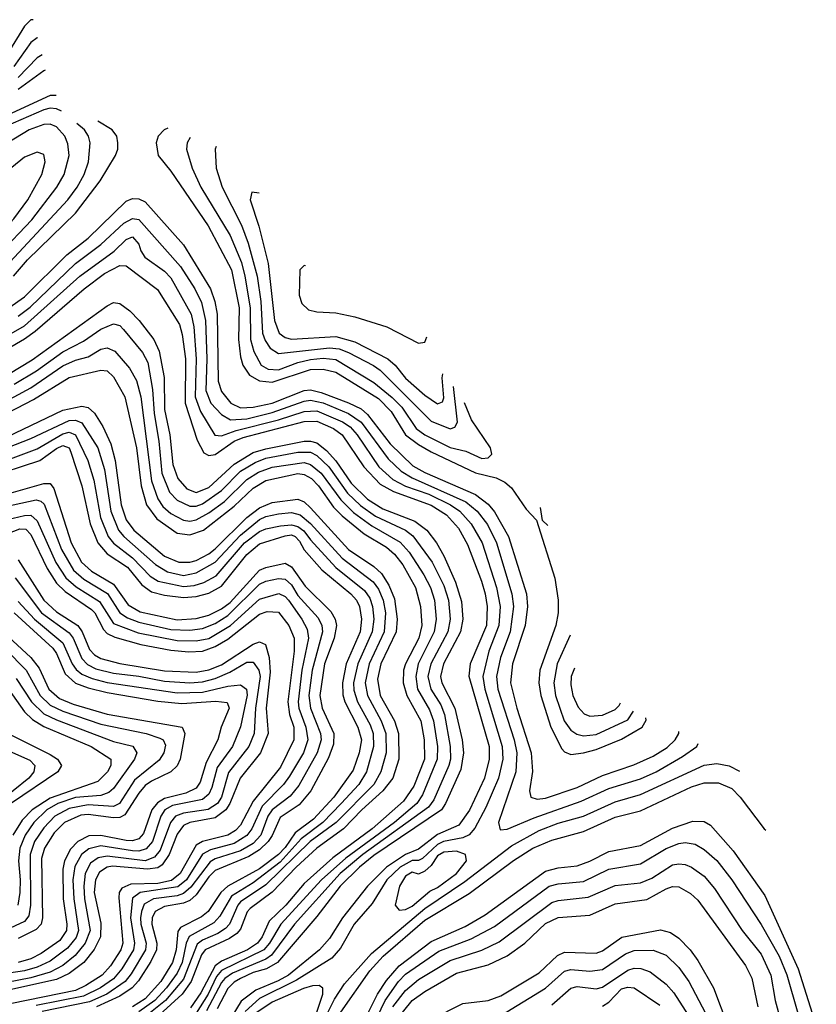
# Model space of a CAD drawing. Header units: inches. Extents: x 501365 to 657855, y 482276 to 547543.
# Tile 549 of 656: x 583714 to 586223, y 542778 to 545877. Entities that reach past the tile are written whole.
import ezdxf

# ---------------------------------------------------------------- set-up
doc = ezdxf.new("R2010")
doc.units = ezdxf.units.IN
doc.header["$MEASUREMENT"] = 0
doc.layers.add('A5584', color=7, linetype='Continuous')

msp = doc.modelspace()

# ---------------------------------------------------------------- linework, layer by layer
at = {"layer": 'A5584', "color": 5}
for points, elevation in [([(583756.5, 545877.1), (583750, 545876.6), (583730, 545856.3), (583673.6, 545766.4)], 4920), ([(583770.6, 545820.3), (583770, 545820.2), (583750, 545805.4), (583696.1, 545730)], 4940), ([(583785.2, 545766.3), (583770, 545757.5), (583710, 545694.7)], 4960), ([(583794.8, 545718), (583790, 545716.3), (583710, 545656.9)], 4980), ([(583810, 545638.3), (583690, 545582.5)], 5020), ([(583829.4, 545638), (583810, 545638.3)], 5020), ([(583810, 545598.3), (583790, 545593.5), (583644.8, 545530)], 5040), ([(583846.2, 545588.7), (583830, 545596.7), (583810, 545598.3)], 5040), ([(583670, 545099.7), (583865.7, 545310), (583895.8, 545350), (583917.2, 545390), (583930.9, 545430), (583936.6, 545490), (583931.1, 545510), (583919, 545530), (583893.9, 545550.7)], 5040), ([(583694.5, 545070), (583738.6, 545121.4), (583890, 545267.7), (583967.9, 545370), (584016.1, 545450), (584023.2, 545470), (584023.6, 545490), (584020.5, 545510), (584005.9, 545530), (583960.2, 545557.7)], 5020), ([(584181.3, 545535.5), (584169.6, 545530), (584150.1, 545510), (584144.7, 545490), (584150.7, 545450), (584190, 545400.4), (584308.2, 545228.2), (584381.5, 545090), (584405.8, 544970), (584404, 544870), (584410, 544816.1), (584417.1, 544790), (584438.6, 544758.6), (584470, 544740.8), (584510, 544736.3), (584630, 544776), (584670, 544777.5), (584710, 544768.2), (584844.7, 544684.7), (584884.3, 544644.3), (584930, 544570.3), (584970, 544540.1), (585010, 544516.7), (585150, 544450.7), (585215.5, 544435.5), (585241.9, 544421.9), (585263.1, 544403.1), (585310, 544336.6), (585342.3, 544302.3), (585399.4, 544119.4), (585410.1, 544050), (585409.8, 544010), (585402.9, 543970), (585352.2, 543830), (585349.8, 543790.2), (585355.2, 543750), (585386.8, 543650), (585422.2, 543582.2), (585430, 543572.8), (585450, 543564.2), (585490, 543569.3), (585530, 543580.5), (585610, 543613), (585675.2, 543650), (585687.2, 543672.8), (585686.8, 543679.2)], 5020), ([(584251.2, 545505.9), (584241.4, 545490), (584240.3, 545470), (584258, 545410), (584285.1, 545350), (584377.7, 545197.7), (584412.5, 545112.5), (584423.9, 545070), (584440.3, 544970), (584441.5, 544870), (584452.3, 544832.3), (584474.7, 544790), (584497.5, 544777.5), (584530, 544774.9), (584590, 544797.9), (584630, 544807.5), (584670, 544812.2), (584710, 544807.6), (584830, 544735), (584887.8, 544687.8), (584918, 544658), (584963.5, 544590), (584990, 544570.9), (585070, 544530.6), (585119.2, 544519.2), (585170, 544496.2), (585190, 544498.5), (585201, 544510), (585196.7, 544530), (585137.2, 544617.2), (585114.9, 544670.9)], 5040), ([(584332.9, 545478), (584330.1, 545469.9), (584333.4, 545410), (584351.9, 545350), (584413.5, 545230), (584433.8, 545173.8), (584462.1, 545070), (584473.6, 544990), (584479.2, 544890), (584487.5, 544867.5), (584503.6, 544843.6), (584530, 544826.8), (584690, 544844.4), (584720.7, 544840.7), (584749.9, 544830.1), (584829, 544789), (584850, 544773.6), (585010, 544613.9), (585070, 544589.7), (585085.1, 544594.9), (585093, 544610), (585080.9, 544723)], 5060), ([(583630, 544935.7), (583730, 545004.3), (583863.1, 545136.9), (583930.3, 545189.8), (584050, 545306.3), (584070, 545313.8), (584090, 545313.3), (584110, 545304), (584230, 545168), (584315.3, 545030), (584329.4, 544990), (584336.3, 544950), (584339, 544739), (584350, 544707.2), (584379.7, 544670), (584410, 544655), (584450, 544657.6), (584510, 544669.9), (584610, 544710), (584630, 544712), (584664.1, 544704.1), (584750, 544671.4), (584790, 544652), (584810, 544634.8), (584881.6, 544541.6), (584953.1, 544473.1), (584990, 544452.2), (585150, 544382.3), (585190, 544352.2), (585210, 544328.6), (585253.6, 544250), (585310.5, 544070), (585313.3, 544030), (585306.1, 543970), (585266, 543850), (585259.7, 543790), (585279.7, 543710), (585325.7, 543570), (585329.3, 543510.7), (585320.1, 543450), (585324.4, 543430), (585343.9, 543423.9), (585370, 543426.4), (585470, 543460.2), (585550, 543497.9), (585648.1, 543531.9), (585710, 543559.2), (585753.4, 543586.6), (585778.7, 543610), (585790.5, 543630), (585790.1, 543636.4)], 4980), ([(584445.6, 545334.4), (584440.5, 545310), (584467.6, 545227.6), (584496.7, 545110), (584517.2, 544930), (584531.2, 544890), (584550, 544876.3), (584570, 544871.9), (584710, 544879.5), (584770, 544863.6), (584873.8, 544810), (584896.6, 544790), (584930, 544748.3), (584990, 544695.8), (585030, 544667.9), (585046.2, 544673.9), (585050, 544687.3), (585044.7, 544750), (585047.5, 544762.9)], 5080), ([(584469.1, 545331), (584445.6, 545334.4)], 5080), ([(583710, 544943.5), (583747.6, 544972.4), (583889.9, 545110), (583969.6, 545170), (584042.9, 545237.1), (584070, 545251.2), (584090, 545248.7), (584220.6, 545100.6), (584265.6, 545030), (584286.9, 544986.9), (584300, 544930), (584304, 544810), (584300.8, 544710), (584316.4, 544670), (584350, 544634.4), (584378, 544618), (584430, 544620.6), (584510, 544640.3), (584610, 544676.5), (584630, 544679.6), (584670, 544670.7), (584750, 544637.7), (584789.9, 544609.9), (584875, 544495), (584916.2, 544456.2), (584950, 544434.7), (585119.4, 544359.4), (585155.6, 544330), (585187.9, 544287.9), (585216, 544230), (585263.9, 544070), (585269.4, 544030), (585259.3, 543950), (585229, 543870), (585216.2, 543810), (585220.3, 543770), (585271.8, 543610), (585280.4, 543570), (585276.6, 543510), (585222.9, 543350), (585227.7, 543327.7), (585250, 543329.3), (585334.7, 543365.3), (585482.5, 543417.5), (585570, 543457.6), (585670, 543487.3), (585718.6, 543510), (585802.1, 543557.9), (585847.3, 543590), (585851.3, 543598.5)], 4960), ([(583562, 544818), (583730, 544913.4), (583903.8, 545070), (584011.9, 545148.1), (584050, 545185.6), (584070, 545193.7), (584090, 545171), (584096, 545150), (584108.5, 545130), (584170, 545085.5), (584190, 545065.1), (584254.3, 544950), (584263.4, 544910), (584270.7, 544810), (584266.6, 544690), (584283.9, 544643.9), (584329.2, 544569.2), (584350, 544567.3), (584396, 544584), (584530, 544617.5), (584610, 544643.7), (584650, 544646.3), (584731.1, 544611.1), (584755.2, 544595.2), (584777.6, 544570), (584845.2, 544470), (584889.4, 544430), (584929.3, 544409.3), (585003.5, 544383.5), (585071.3, 544350), (585100.3, 544330), (585136.7, 544290), (585170.5, 544230), (585216.1, 544090), (585227.4, 544030), (585223.6, 543970), (585192, 543890), (585172.7, 543810), (585179, 543770), (585234.3, 543590), (585235.8, 543550), (585222, 543490), (585183, 543397), (585147.5, 543332.5), (585130, 543311.9), (585110, 543302.1), (585049, 543290), (585030, 543281), (584982.8, 543237.2), (584970, 543230.5), (584950, 543230.5), (584912.5, 543210), (584870.7, 543170), (584824.3, 543095.7), (584768.3, 543030), (584725, 542955), (584697.1, 542922.9), (584586.2, 542853.8), (584470, 542796.2), (584424.8, 542755.2)], 4940), ([(583586.4, 544790), (583730, 544872.8), (583763.4, 544896.6), (583917.7, 545030), (583982, 545078), (584030, 545103.6), (584050, 545102.6), (584148.1, 545028.1), (584218.1, 544918.1), (584226.6, 544886.6), (584236.2, 544810), (584235.9, 544670), (584273.2, 544553.2), (584294.1, 544514.1), (584310, 544505.8), (584330, 544508.4), (584389.9, 544550), (584418, 544562), (584610, 544612.5), (584650, 544613.8), (584703.1, 544590), (584730.5, 544570), (584798, 544470), (584850, 544415.5), (584891.6, 544391.6), (585010, 544349.5), (585058.4, 544318.4), (585096.4, 544276.4), (585124.9, 544224.9), (585168.4, 544110), (585180.7, 544070), (585186.7, 544030), (585184.2, 543970), (585133, 543850), (585129, 543811), (585192.5, 543590), (585192.6, 543550), (585177.8, 543490), (585130.9, 543389.1), (585097.9, 543342.1), (585030, 543313), (584970, 543266.7), (584930, 543249.2), (584869.4, 543210), (584810, 543150), (584731, 543050), (584690, 542985.4), (584658.4, 542950), (584560.5, 542870), (584528.4, 542851.6), (584457.8, 542822.2), (584412.1, 542787.9), (584365, 542710)], 4920), ([(584610, 545103.6), (584596.4, 545090), (584595, 545010), (584603.4, 544983.4), (584623.6, 544963.6), (584650, 544957.4), (584710, 544954.6), (584770, 544941.4), (584870.2, 544910.2), (584970, 544858.6), (584990, 544862.4), (584997.2, 544878.4)], 5120), ([(584614.2, 545102.8), (584610, 545103.6)], 5120), ([(583678.7, 544761.3), (583754, 544806), (583990, 544976), (584010, 544987.1), (584030, 544984.2), (584061, 544961), (584090.4, 544930.4), (584136.6, 544870), (584154.1, 544834.1), (584169.6, 544750.4), (584170.6, 544650.6), (584186.8, 544570), (584196.6, 544476.6), (584212.9, 544432.9), (584240.8, 544400.8), (584270, 544389.2), (584310, 544404.6), (584390, 544477.6), (584450, 544514.6), (584490, 544526.7), (584610, 544550.7), (584630, 544551), (584650, 544545.1), (584680.9, 544520.9), (584710, 544488.4), (584758.2, 544418.2), (584810, 544368.4), (584857.9, 544337.9), (584958.5, 544298.5), (584996.5, 544270), (585027.2, 544230), (585050, 544189.2), (585087.2, 544107.2), (585106.3, 544046.3), (585109.8, 543990), (585103.2, 543950), (585049.5, 543850), (585039.6, 543810), (585043.4, 543790), (585084.5, 543710), (585107.8, 543610), (585112.5, 543570), (585103.4, 543516.6), (585055.4, 543410), (585042.4, 543390), (584830, 543246), (584784.6, 543210), (584724.1, 543150), (584650, 543054.6), (584526.8, 542910), (584491.4, 542890), (584450, 542878.2), (584410, 542859.7), (584390, 542848.1), (584370, 542828.2), (584336.1, 542763.9)], 4880), ([(583697, 544730), (583767.9, 544772.1), (583850, 544831.8), (583915.1, 544864.9), (583970, 544903.2), (584010, 544919.9), (584030, 544914.1), (584041.9, 544901.9), (584101.7, 544830), (584118.3, 544798.3), (584133.2, 544713.2), (584137.6, 544637.6), (584153.1, 544550), (584162.3, 544450), (584186.3, 544390), (584210, 544364.3), (584250, 544345.6), (584270, 544345.8), (584290, 544353), (584350, 544395), (584410, 544455.6), (584456.2, 544483.8), (584490, 544496.6), (584590, 544515.7), (584630, 544516), (584650, 544505.4), (584688.2, 544470), (584746.9, 544386.9), (584787.7, 544347.7), (584834.5, 544314.5), (584930, 544270.7), (584952.8, 544252.8), (585013.1, 544170), (585050, 544096.4), (585064.5, 544050), (585069.8, 543990), (585063, 543950), (585009.8, 543850), (585000.2, 543810), (585008.8, 543770), (585040.7, 543720.7), (585052.7, 543690), (585070.4, 543590), (585070.8, 543550), (585066.2, 543530), (585018.3, 543421.7), (585001.8, 543398.2), (584795.6, 543250), (584723.9, 543190), (584580, 543030), (584507.6, 542932.4), (584490, 542920.2), (584384.3, 542875.7), (584360.7, 542859.3), (584350, 542846.4), (584303, 542757)], 4860), ([(583630, 544654.2), (583750, 544718.4), (583850, 544787.3), (583890, 544805.3), (583930, 544816.4), (583970, 544839.9), (583990, 544844.7), (584014, 544834), (584060.7, 544780.7), (584081.9, 544741.9), (584095.6, 544690), (584130, 544425.7), (584150, 544368.8), (584165.3, 544345.3), (584190, 544323.3), (584230, 544301.7), (584250, 544299.2), (584270, 544302.9), (584310, 544324.6), (584359, 544361), (584430, 544429.6), (584466.7, 544453.3), (584510, 544468.3), (584610, 544483.5), (584630, 544476.7), (584664, 544450), (584725.5, 544365.5), (584765.5, 544325.5), (584823.5, 544283.5), (584913.1, 544233.1), (584941.1, 544201.1), (584986.8, 544130), (585008.1, 544090), (585020.4, 544050), (585026, 543990), (585020, 543950), (584969.8, 543850), (584961.7, 543810), (584967.3, 543770), (585005.2, 543705.2), (585018, 543670), (585029.8, 543590), (585029.4, 543550), (584982.9, 543437.1), (584965.5, 543410), (584894.9, 543350), (584741.5, 543238.5), (584665, 543170), (584536.6, 543030), (584501.5, 542970), (584483.8, 542950), (584350, 542884.7), (584334, 542866), (584308.3, 542810), (584270, 542750.4)], 4840), ([(583650, 544625.8), (583758, 544681.9), (583870, 544750.8), (583970, 544773.7), (583990, 544771.6), (584010, 544752.8), (584045.3, 544690), (584082.7, 544530), (584096.6, 544410), (584114.3, 544350), (584146.2, 544306.2), (584210, 544260.9), (584250, 544255.9), (584292.9, 544270), (584390, 544345.6), (584450, 544402.3), (584490, 544426.2), (584590, 544448.8), (584610, 544446), (584633.3, 544433.3), (584655.5, 544410), (584703.2, 544343.2), (584730, 544315.9), (584799.3, 544259.3), (584870, 544216.8), (584895.3, 544195.3), (584920.9, 544160.9), (584960.6, 544090), (584976.5, 544030), (584981.1, 543970), (584971.6, 543930), (584929.6, 543850), (584923.7, 543830), (584921.7, 543790), (584934.2, 543750), (584978, 543670), (584988.7, 543610), (584989.5, 543550), (584955.8, 543464.2), (584922.9, 543417.1), (584824.1, 543330), (584700.9, 543239.1), (584610, 543157.8), (584552.2, 543090), (584500.6, 543039.4), (584478.1, 542990), (584463.5, 542970), (584431.8, 542950), (584350, 542913.6), (584330, 542899.1), (584285.4, 542814.6), (584252.9, 542767.1)], 4820), ([(583650, 544552.4), (583850, 544647.6), (583910, 544660.9), (583930, 544656.6), (583950, 544638.3), (583976.6, 544596.6), (584001.6, 544541.6), (584015.6, 544490), (584034.5, 544350), (584050, 544303), (584073.9, 544270), (584170, 544188.2), (584215.3, 544170), (584250, 544169.8), (584270, 544175.4), (584310, 544196.1), (584330, 544211.9), (584430, 544310.2), (584470, 544341), (584510, 544357.3), (584590, 544367.6), (584610, 544359.1), (584630, 544340.8), (584750, 544210), (584830, 544155.9), (584853.5, 544133.5), (584877, 544097), (584894.6, 544054.6), (584902.8, 543990), (584900.3, 543950), (584851.5, 543850), (584841.2, 543801.2), (584849.8, 543750), (584894.6, 543670), (584907.8, 543630), (584908.5, 543550), (584889.4, 543490), (584857.9, 543450), (584791.6, 543390), (584734.3, 543330), (584649.8, 543270), (584584.9, 543210), (584509.3, 543130.7), (584440.3, 543079.7), (584431.2, 543068.8), (584410, 543014.4), (584398.8, 543001.2), (584375.3, 542984.7), (584298.6, 542950), (584286.7, 542933.3), (584254.4, 542850), (584226.3, 542810), (584155.2, 542744.8)], 4780), ([(583550, 544481), (583750, 544558.6), (583870, 544615.6), (583890, 544616.3), (583910, 544608.2), (583960.2, 544530), (583981.7, 544461.7), (584001.4, 544330), (584025.7, 544270), (584042.3, 544250), (584142, 544162), (584179.7, 544139.7), (584230, 544128), (584270, 544135.6), (584330, 544170), (584410, 544254.9), (584470, 544304.4), (584490, 544313.7), (584530, 544322.1), (584570, 544325.6), (584598.2, 544318.2), (584630, 544291.8), (584730, 544182), (584828, 544108), (584844.5, 544084.5), (584859.5, 544050), (584866, 544010), (584862.4, 543950), (584815.1, 543850), (584802.7, 543790), (584809.6, 543749.6), (584853.1, 543670), (584867.9, 543630), (584868.1, 543570), (584851.8, 543510), (584829.8, 543470), (584711.4, 543350), (584629.4, 543290), (584490, 543153.7), (584410, 543100.2), (584401.1, 543090), (584375.3, 543030), (584363.1, 543016.9), (584338.9, 543001.1), (584290, 542980.2), (584272.9, 542967.1), (584230, 542857), (584173.3, 542790), (584115.8, 542744.2)], 4760), ([(583564, 544450), (583770, 544526.8), (583850, 544573.9), (583870, 544578.6), (583890.7, 544570), (583929.2, 544489.2), (583948.1, 544428.1), (583969.1, 544310), (583993.3, 544250), (584010, 544229.1), (584070, 544183.5), (584125.7, 544125.7), (584150.1, 544110), (584230, 544092.8), (584264.1, 544095.9), (584294.4, 544105.6), (584333.1, 544126.9), (584422.7, 544230), (584470, 544266.2), (584490, 544275.1), (584535.8, 544284.2), (584570, 544287), (584590, 544282.1), (584608.8, 544268.8), (584630, 544239.6), (584710, 544152.8), (584800.8, 544080.8), (584816.8, 544056.8), (584825.9, 544030), (584829.3, 543990), (584824.8, 543950), (584779, 543850), (584766, 543790), (584767.3, 543767.3), (584778, 543730), (584817.8, 543657.8), (584828, 543630), (584829, 543590), (584806.4, 543510), (584783, 543470), (584727.2, 543410), (584669, 543350), (584600.8, 543299.2), (584534.9, 543225.1), (584450, 543160.7), (584381.5, 543118.5), (584344.8, 543055.2), (584325.5, 543034.5), (584248.2, 542991.8), (584238.6, 542970), (584226.2, 542910), (584210, 542875.7), (584177.3, 542830), (584139.9, 542790), (584090, 542754.8)], 4740), ([(583610, 544435.6), (583777.8, 544490), (583830, 544527.4), (583850, 544536.4), (583869.8, 544529.8), (583876, 544516), (583909.9, 544409.9), (583936.1, 544290), (583960.3, 544230), (583990, 544196.3), (584053.6, 544153.6), (584098.6, 544098.6), (584130, 544076.2), (584170, 544065.9), (584230, 544058.9), (584270, 544061.6), (584310, 544072), (584350, 544094.2), (584430, 544194), (584470, 544227), (584550, 544252.8), (584570, 544255.3), (584581.7, 544250), (584595.8, 544235.8), (584610, 544209), (584665.7, 544145.7), (584757.1, 544070), (584775.5, 544050), (584785, 544030), (584790.8, 543990), (584787.2, 543950), (584743, 543850), (584731.2, 543790), (584732.5, 543752.5), (584738.2, 543730), (584779.4, 543650), (584790.4, 543610), (584783.8, 543570), (584765, 543515), (584704.2, 543430), (584639.4, 543360.6), (584582.1, 543317.8), (584550, 543271.2), (584529.7, 543250), (584470, 543204.7), (584369.8, 543150.2), (584348.1, 543130), (584308.5, 543070), (584286.6, 543053.4), (584220.6, 543019.4), (584212.3, 543007.7), (584207, 542950), (584195.8, 542910), (584158.7, 542850), (584110, 542795), (584069.9, 542770.1)], 4720), ([(583650, 544377.9), (583790, 544417.7), (583810, 544417.5), (583821.6, 544401.6), (583876.1, 544230), (583908.7, 544170), (583940.9, 544140.9), (584010, 544100.7), (584055.7, 544035.7), (584093.5, 544013.5), (584210, 543988.5), (584270, 543992.1), (584310, 544002.4), (584350, 544022.4), (584376.8, 544043.2), (584470, 544144.8), (584490, 544153.3), (584550, 544166.1), (584570, 544155.2), (584613.8, 544093.8), (584694.4, 544014.4), (584707.9, 543990), (584711.7, 543970), (584704.9, 543930), (584674.4, 543850), (584659.7, 543750), (584666.9, 543710), (584703.4, 543630), (584703.2, 543596.8), (584686.7, 543553.3), (584631.5, 543450), (584594.1, 543405.9), (584534.5, 543365.5), (584510, 543309.1), (584497.1, 543290), (584470, 543264), (584436.5, 543243.5), (584330, 543199.4), (584310, 543179.6), (584270, 543123.1), (584250, 543105.2), (584230, 543096.7), (584170, 543086.3), (584140.9, 543070), (584131.3, 543050), (584130.6, 543030), (584146.8, 542970), (584145.5, 542950), (584127.6, 542912.4), (584088.2, 542851.8), (584068.5, 542830), (584030, 542803.9), (583956.5, 542770)], 4680), ([(583670, 544345.3), (583766.2, 544366.2), (583781.3, 544361.3), (583791.8, 544351.8), (583846.2, 544210), (583884.2, 544144.2), (583916.1, 544116.1), (583991, 544071), (584030.1, 544010), (584054.2, 543994.2), (584090, 543980.7), (584190, 543957.3), (584250, 543955.3), (584290, 543960.7), (584330, 543976.2), (584370, 544001.4), (584470, 544100), (584490, 544110), (584530, 544118.2), (584550, 544115.7), (584570, 544098.6), (584590, 544064.5), (584654.2, 543994.3), (584665.8, 543970), (584668, 543950), (584635.8, 543830), (584624.9, 543750), (584629.9, 543710), (584662.1, 543630), (584664.1, 543610), (584651.7, 543570), (584593.8, 543466.2), (584566.7, 543433.3), (584509.2, 543390), (584496.2, 543370), (584474.2, 543310), (584450, 543284.5), (584410, 543260.9), (584330, 543235.7), (584313.8, 543226.2), (584253.6, 543146.4), (584230, 543126.5), (584210, 543119.5), (584136.2, 543110), (584106.9, 543093.1), (584097.6, 543070), (584095.4, 543050), (584096.2, 543030), (584112.5, 542970), (584110.6, 542950), (584065.8, 542874.2), (584046.5, 542850), (583988.7, 542810), (583934.5, 542785.5), (583785.1, 542754.9)], 4660), ([(585377.8, 544284.6), (585361.2, 544301.2), (585355.1, 544341.4)], 5020), ([(583675.9, 544304.1), (583730, 544316.9), (583750, 544317.1), (583770, 544300.1), (583828.4, 544168.4), (583860.1, 544120.1), (583892.5, 544092.5), (583966.2, 544046.2), (584010, 543977.1), (584087.4, 543947.4), (584210, 543923.1), (584270, 543922.2), (584310, 543929.9), (584377.9, 543970), (584470, 544052.7), (584530.6, 544070.6), (584550, 544061.3), (584561, 544050), (584603.3, 543990), (584619.3, 543959.3), (584623.6, 543930), (584602.9, 543830), (584591.4, 543730), (584593.8, 543710), (584615.9, 543650), (584621.5, 543610), (584608.1, 543570), (584564.4, 543495.6), (584545.6, 543470), (584477.9, 543402.1), (584445.6, 543330), (584430, 543309.7), (584390, 543284.5), (584315.6, 543264.4), (584290, 543250.2), (584239.3, 543170), (584212.4, 543147.6), (584093.5, 543130), (584070, 543111.7), (584063.5, 543050), (584075.9, 542970), (584072.7, 542950), (584036.6, 542890), (584010, 542858.5), (583968.9, 542830), (583915.9, 542804.1), (583765.9, 542774.1)], 4640), ([(583630, 544242.4), (583714.8, 544274.8), (583733.5, 544273.5), (583750, 544256.8), (583801.1, 544150), (583830, 544103.8), (583857.8, 544077.8), (583941.1, 544021.1), (583951.2, 544010), (583978.2, 543958.2), (583990, 543945.3), (584013.6, 543933.6), (584096.1, 543910), (584190, 543892.6), (584247.5, 543887.5), (584290, 543889.9), (584330, 543903.8), (584370, 543927.4), (584470, 544006.5), (584494, 544014), (584530, 544012.3), (584562.5, 543970), (584578.5, 543930), (584578.8, 543890), (584558.6, 543730), (584563.7, 543690), (584578, 543650), (584578.3, 543610), (584536, 543524), (584450, 543417.4), (584410, 543342.1), (584394.4, 543325.6), (584369.5, 543310.5), (584290, 543290.8), (584270, 543278.9), (584220, 543190), (584192.6, 543167.4), (584150, 543157.9), (584064.1, 543155.9), (584036.2, 543143.8), (584027.3, 543130), (584027.1, 543112.9), (584039.3, 542970), (584032.9, 542950), (584000.8, 542899.2), (583974.5, 542870), (583923.2, 542836.8), (583890, 542821.8), (583690, 542780.2)], 4620), ([(583710, 544176.6), (583790, 544050), (583830, 544013.4), (583897.3, 543970), (583911.6, 543950), (583934.7, 543894.7), (583950, 543878), (583970, 543866.2), (584030, 543850.8), (584170, 543827.9), (584270, 543823.5), (584310, 543830.9), (584350, 543846.9), (584450, 543912), (584470, 543919.3), (584488.9, 543910), (584500.3, 543870), (584503.8, 543823.7), (584490.5, 543710), (584496.9, 543630), (584472.5, 543570), (584408.9, 543490), (584376.3, 543410), (584363.5, 543390), (584330, 543364.6), (584250, 543350.5), (584230, 543340.5), (584210, 543313.8), (584185.3, 543250), (584163, 543217), (584150, 543207.7), (584117.1, 543202.9), (584006.9, 543213.1), (583989.6, 543210), (583965.8, 543194.2), (583952.8, 543170), (583949.1, 543130), (583970, 543033.8), (583969.2, 542990.8), (583949.4, 542950.6), (583916.8, 542910), (583870, 542874.8), (583830, 542856.4), (583644.4, 542815.6)], 4580), ([(583700.2, 544120.2), (583783.5, 544010), (583870, 543946.9), (583882.8, 543930), (583910, 543866.6), (583928, 543848), (583954, 543834), (584010, 543819.8), (584090, 543810.4), (584170, 543794.7), (584250, 543789.6), (584290, 543793.3), (584330, 543803.5), (584376.6, 543823.4), (584430, 543854.4), (584450, 543854.8), (584467.3, 543830), (584471.8, 543810), (584457.6, 543710), (584452.5, 543630), (584436.4, 543590), (584372.5, 543507.5), (584350, 543430), (584337.3, 543410), (584308.3, 543391.7), (584230, 543379.8), (584205, 543370), (584189.5, 543350.5), (584156.5, 543263.5), (584139.1, 543240.9), (584110, 543229.3), (583990, 543244.8), (583961.4, 543238.6), (583937.5, 543222.5), (583920.4, 543190), (583916.3, 543150), (583918.8, 543110), (583936.7, 543010), (583920.3, 542970), (583888.7, 542931.3), (583850, 542900.3), (583810, 542879.2), (583750, 542861.3), (583630, 542838.2)], 4560), ([(583710, 544046.1), (583760.6, 543990), (583850, 543916.1), (583879.2, 543850), (583891.8, 543831.8), (583910, 543817.1), (583943, 543803), (583990, 543791.4), (584210, 543758.2), (584290, 543760.2), (584370, 543779.6), (584410, 543784), (584428.7, 543770), (584430.8, 543750.8), (584410, 543651.8), (584384.2, 543590), (584336.7, 543523.3), (584319.9, 543460.1), (584310, 543439), (584290, 543422.9), (584196.2, 543403.8), (584171.4, 543390), (584159.2, 543370), (584132.2, 543290), (584113.1, 543266.9), (584090, 543260), (584070, 543260.8), (583970, 543276.7), (583932.3, 543267.7), (583908.8, 543250), (583887.9, 543212.1), (583882, 543170), (583885.1, 543110), (583900.1, 543010), (583891.9, 542988.1), (583864.9, 542955.1), (583810, 542913.8), (583770, 542894.8), (583730, 542883.7), (583630, 542868.7)], 4540), ([(583696.6, 544010), (583818.5, 543898.5), (583830, 543882.5), (583857.9, 543817.9), (583890, 543788.8), (583930, 543773.7), (583990, 543759), (584150, 543731.7), (584225.3, 543725.3), (584332.3, 543732.3), (584367.5, 543727.5), (584373.7, 543710), (584349.1, 543650), (584338.8, 543610), (584301.3, 543538.7), (584283.2, 543476.8), (584270, 543458.8), (584237.5, 543442.5), (584170, 543425.7), (584148, 543412), (584130.6, 543390), (584104.7, 543315.3), (584090, 543299), (584070, 543292.8), (584050, 543293.7), (583970, 543308.9), (583932, 543308), (583897.6, 543290), (583874.2, 543265.9), (583855.5, 543230), (583850, 543203.5), (583850.9, 543110), (583862.9, 543030), (583861.7, 543010), (583841.3, 542978.7), (583782.4, 542937.6), (583750, 542920.9), (583710, 542909.7)], 4520), ([(583650, 543961.2), (583750, 543870), (583776, 543836), (583805.9, 543770), (583840.3, 543740.3), (583883, 543723), (583990, 543691.1), (584226, 543650), (584234.9, 543630), (584219.7, 543550), (584210.9, 543529.1), (584190.1, 543510), (584130, 543480.8), (584110, 543466.3), (584090, 543443), (584046.1, 543373.9), (584030, 543366.2), (584010, 543364.9), (583930, 543375.8), (583906.7, 543373.3), (583855.6, 543350), (583822.6, 543317.4), (583792.1, 543270), (583783, 543237), (583786.3, 543050), (583782.2, 543030), (583766.5, 543013.5), (583710, 542985.1)], 4480), ([(585448.3, 543939.9), (585407.4, 543850), (585397, 543790), (585401.5, 543750), (585429.2, 543670), (585450, 543640.5), (585468.8, 543628.8), (585490, 543623.4), (585530, 543627.6), (585630, 543673.9), (585647.7, 543700.3)], 5040), ([(583670, 543896.1), (583735, 543830), (583778.6, 543750), (583810, 543719.6), (583850, 543700.6), (583970, 543659.8), (584112.9, 543630), (584155.3, 543615.3), (584166, 543610), (584173.4, 543593.4), (584168.5, 543570), (584153.8, 543546.2), (584076, 543484), (584028.5, 543410), (584010, 543400.9), (583930, 543405.8), (583870, 543394.7), (583824.7, 543370), (583790, 543333.5), (583761.4, 543290), (583747.8, 543250), (583748.7, 543090), (583743.2, 543056.8), (583730, 543038.8), (583655.4, 543004.5)], 4460), ([(585461.5, 543836.3), (585451.6, 543810), (585450, 543784), (585456.8, 543750), (585473.5, 543713.5), (585492.6, 543692.6), (585510, 543684.6), (585550, 543687.9), (585590, 543705.9), (585601.9, 543718.1), (585606.3, 543727.1)], 5060), ([(583703.5, 543803.5), (583751.3, 543730), (583790, 543692.5), (583830, 543673.4), (584010, 543605.7), (584070.8, 543590.8), (584083.1, 543570), (584076.5, 543550), (584010, 543457.7), (583995.7, 543444.3), (583970, 543435.7), (583890, 543429), (583834.2, 543410), (583800.3, 543390), (583758.5, 543350), (583732.1, 543310), (583714.7, 543270), (583710.2, 543230), (583716, 543170), (583714.6, 543130), (583709.1, 543090)], 4440), ([(583679.5, 543770), (583730, 543698.7), (583754.4, 543674.4), (583790, 543652.9), (583939.2, 543590), (584001.2, 543550), (584001.9, 543530), (583991, 543510), (583960.2, 543479.8), (583810, 543426.8), (583753.7, 543390), (583722.7, 543357.3), (583692.6, 543310)], 4420), ([(583686.6, 543626.6), (583810, 543564.5), (583833.6, 543550), (583845.6, 543530), (583834.2, 543510), (583688.5, 543411.5)], 4380), ([(583663.3, 543583.3), (583746.6, 543546.6), (583761.7, 543530), (583758.8, 543510), (583743.7, 543490), (583643.2, 543410)], 4360), ([(584683.7, 542750), (584705.9, 542794.1), (584737.5, 542842.5), (584822.1, 542937.8), (584990, 543079.5), (585115.9, 543164.1), (585263, 543277), (585350, 543324.9), (585410, 543347.7), (585490, 543370.5), (585590, 543415.7), (585670, 543437.9), (585870, 543530.7), (585910, 543535.7), (585948.4, 543528.4), (585981.3, 543511.9)], 4940), ([(584726.3, 542753.7), (584817, 542883), (584858.8, 542930), (584990, 543042.6), (585130, 543126.6), (585269.2, 543230.8), (585330, 543269.8), (585390, 543294.9), (585490, 543322.2), (585590, 543367.2), (585670, 543387.5), (585830, 543462.9), (585870, 543474.7), (585915, 543475), (585956.8, 543456.8), (585983.4, 543430), (586059.4, 543330), (586064.7, 543325.8)], 4920), ([(584790.7, 542709.3), (584841.4, 542810), (584870, 542853.1), (584910, 542899.5), (585010, 542975.7), (585117, 543023), (585180.8, 543059.2), (585370, 543197.5), (585410, 543207.6), (585470, 543214), (585510, 543228.4), (585570, 543259.2), (585670, 543278.2), (585770, 543332.8), (585834.4, 543354.4), (585870, 543352.9), (585890, 543341.9), (585961.3, 543261.3), (586060.8, 543120.8), (586166.4, 542890), (586223.3, 542710)], 4880), ([(584815.1, 542684.9), (584865.2, 542790), (584907.9, 542850), (584930, 542873.1), (585034.5, 542945.5), (585136.1, 542983.9), (585210, 543023.1), (585381.7, 543150), (585410, 543157.2), (585490, 543164.3), (585570, 543203.4), (585670, 543220.5), (585750, 543268.1), (585790, 543284.4), (585810, 543287.4), (585842.1, 543282.1), (585870, 543265.6), (585910, 543230.5), (585957.3, 543170), (586050, 543029.1), (586106.7, 542930), (586130.4, 542870.3), (586165.3, 542750)], 4860), ([(584890, 542770.3), (584930, 542821.9), (584970, 542856.1), (585070, 542916.3), (585170, 542948), (585225, 542975), (585390, 543098.1), (585410, 543104.7), (585505.2, 543114.8), (585590, 543152.3), (585670, 543160.5), (585704.9, 543175.1), (585770, 543216.8), (585790, 543220.6), (585810, 543218.3), (585830.1, 543210), (585870, 543181), (585902.8, 543142.8), (585990, 543010), (586050, 542935.6), (586079.8, 542870), (586094.2, 542790), (586121.3, 542690)], 4840), ([(584902.5, 542730), (584950.5, 542789.5), (584990, 542818.7), (585090, 542876.3), (585190, 542902.2), (585250, 542930.9), (585305, 542970), (585370, 543031.9), (585410, 543051.1), (585510, 543058.1), (585590, 543094.4), (585690, 543108.2), (585750, 543141.2), (585770, 543148.7), (585790, 543147.8), (585827.3, 543127.3), (585850, 543106.2), (586000, 542900), (586020.1, 542860.1), (586038.9, 542770)], 4820), ([(585010, 542730), (585110, 542780.1), (585190, 542790.4), (585230, 542804.6), (585350, 542876.6), (585408, 542932), (585430, 542942.6), (585530, 542939.3), (585550, 542946.7), (585610.6, 542989.4), (585732.4, 543012.4), (585764.5, 543004.5), (585790, 542986.3), (585826.1, 542950), (585850, 542916.2), (585899.5, 542830), (585944.7, 542710)], 4780), ([(585230, 542742.6), (585370.7, 542829.3), (585430, 542881.9), (585450, 542887.8), (585510, 542882.6), (585550, 542888.1), (585622.6, 542937.4), (585650, 542947.9), (585710, 542948.8), (585750, 542932.6), (585790, 542894.1), (585822, 542850), (585874.2, 542750)], 4760), ([(585390, 542776.4), (585450, 542829.1), (585470, 542833.6), (585530, 542827.2), (585550, 542832.5), (585630, 542885.4), (585650, 542891.9), (585671.1, 542891.1), (585699.8, 542879.8), (585750, 542841.4), (585774.2, 542814.2), (585829.1, 542729.1)], 4740), ([(585550, 542772.2), (585570, 542785), (585610, 542826.4), (585630, 542832.5), (585650.1, 542830), (585730, 542775.1)], 4720)]:
    msp.add_lwpolyline(points, dxfattribs=dict(at, elevation=elevation))
for points, elevation in [([(583810, 545548.1), (583790, 545547.6), (583744.8, 545530), (583677.6, 545490), (583536.5, 545330), (583480.8, 545250), (583384.5, 545170), (583371.4, 545150), (583372.1, 545130), (583390, 545100.5), (583410, 545080.9), (583450, 545063.5), (583470, 545061.4), (583510, 545068), (583570, 545094.3), (583650, 545140.2), (583752.5, 545247.5), (583831.3, 545350), (583855, 545390), (583870.3, 545450), (583865.9, 545485.9), (583856.5, 545510), (583830, 545539.5)], 5060), ([(583770, 545460.5), (583730, 545444.4), (583690, 545412.1), (583608.1, 545330), (583555.3, 545244.7), (583495.6, 545190), (583485.5, 545170), (583495.9, 545155.9), (583506.7, 545150), (583530, 545147.8), (583570, 545155.6), (583610, 545172.7), (583650, 545201.1), (583696.1, 545250), (583740.2, 545310), (583784.2, 545390), (583794.8, 545430), (583790, 545452.5)], 5080), ([(585090, 543259.9), (585050, 543256.4), (585030, 543245.7), (585010, 543215.1), (584990, 543197.2), (584970, 543187.9), (584950, 543194.2), (584930, 543181.2), (584910.7, 543150), (584897.4, 543090), (584910, 543074.6), (584930, 543076.9), (584950, 543086.6), (585005.9, 543134.1), (585030, 543145.8), (585090.2, 543190), (585121.2, 543230), (585118.4, 543250)], 4960), ([(584657.1, 542837.1), (584636.6, 542836.6), (584608.3, 542828.3), (584510, 542785.2), (584458.6, 542750), (584429, 542710), (584424.2, 542690), (584432, 542652), (584450, 542628.7), (584470, 542617.7), (584515.4, 542615.4), (584590, 542628.7), (584615.2, 542644.8), (584630.7, 542670), (584648.9, 542750), (584669, 542810), (584669, 542829)], 4960)]:
    msp.add_lwpolyline(points, close=True, dxfattribs=dict(at, elevation=elevation))

doc.saveas('drawing.dxf')
